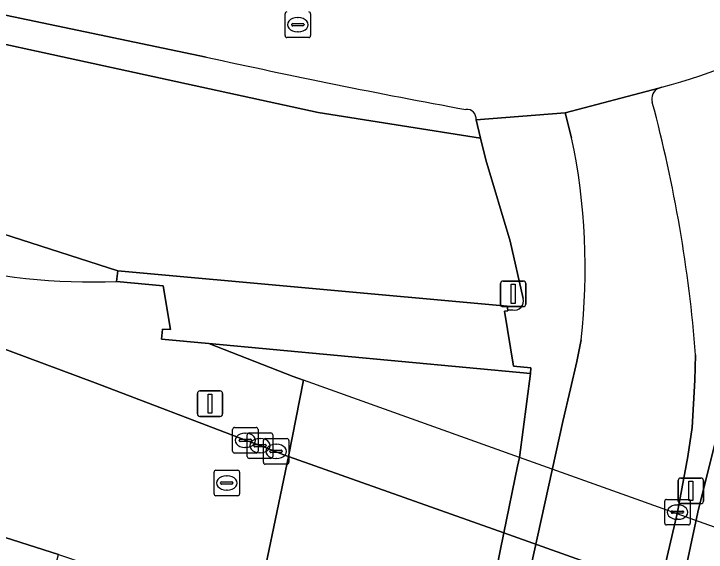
# Model space of a CAD drawing. Extents: x 155018 to 156648, y 383979 to 385733.
# Drawn here: x 155851.64 to 155878.76, y 385101.15 to 385122.23 of the extents above; entities that cross this region are included whole.
import ezdxf

# ---------------------------------------------------------------- set-up
doc = ezdxf.new("R2010")
doc.units = 0
for name, color, linetype in [('IMGEO_Berm_groen', 7, 'Continuous'), ('IMGEO_Dek', 7, 'Continuous'), ('IMGEO_Fietspad_gesloten', 7, 'Continuous'), ('IMGEO_Hek', 7, 'Continuous'), ('IMGEO_Kolk', 7, 'Continuous'), ('IMGEO_Lichtmast', 7, 'Continuous'), ('IMGEO_OVBaan_gesloten', 7, 'Continuous'), ('IMGEO_Portaal', 7, 'Continuous'), ('IMGEO_Rijbaan_lokaal_gesloten', 7, 'Continuous'), ('IMGEO_Rijbaan_regionaal_gesloten', 7, 'Continuous'), ('IMGEO_Rioolput', 7, 'Continuous'), ('IMGEO_Terreindeel_gesloten', 7, 'Continuous'), ('IMGEO_Verkeerseiland_open', 7, 'Continuous'), ('IMGEO_Voetpad_gesloten', 7, 'Continuous'), ('IMGEO_Voetpad_op_trap', 7, 'Continuous'), ('IMGEO_Voetpad_open', 7, 'Continuous')]:
    doc.layers.add(name, color=color, linetype=linetype)

msp = doc.modelspace()

# ---------------------------------------------------------------- linework, layer by layer
at = {"layer": 'IMGEO_Berm_groen'}
for points in [[(155820.471, 385126.841), (155793.713, 385133.374), (155792.593, 385133.129), (155795.804, 385132.138), (155847.019, 385114.952), (155855.706, 385112.163), (155870.826, 385110.796), (155870.967, 385110.783), (155870.989, 385110.626), (155871.17, 385110.634)], [(155855.666, 385111.75), (155855.706, 385112.163), (155847.019, 385114.952), (155795.804, 385132.138), (155792.593, 385133.129), (155793.713, 385133.374), (155820.471, 385126.841)], [(155829.589, 385125.086), (155840.154, 385123.471), (155863.563, 385118.363), (155869.924, 385117.358), (155869.748, 385118.074)], [(155859.172, 385120.536), (155843.508, 385123.815)], [(155871.598, 385111.084), (155871.081, 385113.33), (155870.133, 385116.506), (155869.924, 385117.358), (155863.563, 385118.363), (155840.154, 385123.471)], [(155857.414, 385086.366), (155851.13, 385089.012), (155843.569, 385092.029), (155824.383, 385102.093), (155787.919, 385119.623), (155789.086, 385120.396), (155815.152, 385110.769), (155846.703, 385099.318), (155852.071, 385096.699), (155852.313, 385097.033), (155853.393, 385101.055), (155849.486, 385102.305), (155842.697, 385104.676), (155823.436, 385111.506), (155807.095, 385117.321), (155806.213, 385114.849), (155802.516, 385116.137), (155803.429, 385118.62)]]:
    msp.add_lwpolyline(points, dxfattribs=at)
for centre, radius, start, end in [((155920.267, 385396.98), 283.115, 257.53781, 259.63884), ((155869.386, 385118.119), 0.365, 352.971, 95.8945), ((155854.675, 385135.596), 23.867, 255.2682, 272.3793), ((155871.242, 385110.994), 0.367, 258.6876, 14.1831)]:
    msp.add_arc(centre, radius, start, end, dxfattribs=at)
at = {"layer": 'IMGEO_Dek'}
msp.add_lwpolyline([(155894.416, 385096.56), (155885.855, 385099.685), (155881.564, 385101.251), (155878.867, 385102.214), (155875.475, 385103.424), (155871.444, 385104.863), (155862.98, 385107.883), (155862.396, 385104.903), (155861.06, 385098.456), (155860.448, 385095.487), (155868.874, 385092.49), (155872.992, 385091.025), (155876.411, 385089.809), (155878.914, 385088.918), (155883.325, 385087.35), (155886.887, 385086.083), (155892.169, 385084.049), (155892.799, 385083.806), (155899.131, 385081.128)], dxfattribs=at)
at = {"layer": 'IMGEO_Fietspad_gesloten'}
for points in [[(155876.906, 385119.32), (155873.244, 385118.351), (155873.492, 385117.373)], [(155873.862, 385109.465), (155873.698, 385108.62), (155873.451, 385107.545), (155873.152, 385106.266), (155869.753, 385090.845), (155869.499, 385090.048)], [(155877.639, 385102.719), (155878.044, 385104.903), (155878.209, 385106.036), (155878.316, 385107.889), (155878.347, 385108.883)], [(155873.056, 385087.761), (155875.057, 385091.634), (155877.639, 385102.719)]]:
    msp.add_lwpolyline(points, dxfattribs=at)
for centre, radius, start, end in [((155877.083, 385118.902), 0.454, 112.8781, 198.5564), ((155824.2, 385104.67), 54.311, 4.4486, 15.0327), ((155849.219, 385112.275), 24.803, 353.4957, 11.862)]:
    msp.add_arc(centre, radius, start, end, dxfattribs=at)
at = {"layer": 'IMGEO_Hek'}
for points in [[(155870.826, 385110.796), (155855.706, 385112.163)], [(155857.423, 385109.486), (155859.276, 385109.315)], [(155859.276, 385109.315), (155871.877, 385108.152)], [(155862.58, 385108.026), (155859.276, 385109.315)], [(155862.98, 385107.883), (155862.58, 385108.026)], [(155871.444, 385104.863), (155862.98, 385107.883)], [(155875.475, 385103.424), (155871.444, 385104.863)], [(155878.867, 385102.214), (155875.475, 385103.424)]]:
    msp.add_lwpolyline(points, dxfattribs=at)
at = {"layer": 'IMGEO_Kolk'}
for p, q in [((155860.206, 385105.106), (155860.206, 385105.958)), ((155860.281, 385106.032), (155861.133, 385106.032)), ((155861.207, 385105.958), (155861.207, 385105.106)), ((155860.694, 385105.812), (155860.719, 385105.812)), ((155860.783, 385104.896), (155860.783, 385105.748)), ((155860.858, 385105.822), (155861.71, 385105.822)), ((155861.784, 385105.748), (155861.784, 385104.896)), ((155860.465, 385105.526), (155860.465, 385105.538)), ((155860.903, 385105.489), (155860.505, 385105.489)), ((155860.508, 385105.575), (155860.906, 385105.575)), ((155860.949, 385105.538), (155860.949, 385105.526)), ((155861.085, 385105.365), (155861.483, 385105.365)), ((155861.271, 385105.602), (155861.296, 385105.602)), ((155861.413, 385104.671), (155861.413, 385105.523)), ((155861.488, 385105.597), (155862.34, 385105.597)), ((155861.901, 385105.377), (155861.926, 385105.377)), ((155862.414, 385105.523), (155862.414, 385104.671)), ((155860.717, 385105.252), (155860.692, 385105.252)), ((155861.042, 385105.316), (155861.042, 385105.328)), ((155861.48, 385105.279), (155861.082, 385105.279)), ((155861.526, 385105.328), (155861.526, 385105.316)), ((155861.672, 385105.091), (155861.672, 385105.103)), ((155861.715, 385105.14), (155862.113, 385105.14)), ((155862.156, 385105.103), (155862.156, 385105.091)), ((155861.133, 385105.032), (155860.281, 385105.032)), ((155861.71, 385104.822), (155860.858, 385104.822)), ((155861.294, 385105.042), (155861.269, 385105.042)), ((155862.11, 385105.054), (155861.712, 385105.054)), ((155861.924, 385104.817), (155861.899, 385104.817)), ((155862.34, 385104.597), (155861.488, 385104.597)), ((155877.213, 385103.219), (155878.065, 385103.219)), ((155877.138, 385102.293), (155877.138, 385103.145)), ((155877.626, 385102.999), (155877.651, 385102.999)), ((155878.139, 385103.145), (155878.139, 385102.293)), ((155877.397, 385102.713), (155877.397, 385102.725)), ((155877.835, 385102.676), (155877.437, 385102.676)), ((155877.44, 385102.762), (155877.838, 385102.762)), ((155877.881, 385102.725), (155877.881, 385102.713)), ((155877.649, 385102.439), (155877.624, 385102.439)), ((155878.065, 385102.219), (155877.213, 385102.219))]:
    msp.add_line(p, q, dxfattribs=at)
for points in [[(155860.206, 385105.106), (155860.206, 385105.958)], [(155860.281, 385106.032), (155861.133, 385106.032)], [(155861.207, 385105.958), (155861.207, 385105.106)], [(155860.783, 385104.896), (155860.783, 385105.748)], [(155860.858, 385105.822), (155861.71, 385105.822)], [(155861.784, 385105.748), (155861.784, 385104.896)], [(155861.413, 385104.671), (155861.413, 385105.523)], [(155861.488, 385105.597), (155862.34, 385105.597)], [(155862.414, 385105.523), (155862.414, 385104.671)], [(155861.133, 385105.032), (155860.281, 385105.032)], [(155861.71, 385104.822), (155860.858, 385104.822)], [(155862.34, 385104.597), (155861.488, 385104.597)], [(155877.213, 385103.219), (155878.065, 385103.219)], [(155877.138, 385102.293), (155877.138, 385103.145)], [(155878.139, 385103.145), (155878.139, 385102.293)], [(155878.065, 385102.219), (155877.213, 385102.219)]]:
    msp.add_lwpolyline(points, dxfattribs=at)
for centre, radius, start, end in [((155860.283, 385105.956), 0.0765, 91.552, 178.448), ((155860.283, 385105.956), 0.0765, 91.552, 178.448), ((155861.131, 385105.956), 0.0765, 1.552, 88.448), ((155861.131, 385105.956), 0.0765, 1.552, 88.448), ((155860.86, 385105.746), 0.0765, 91.552, 178.448), ((155860.86, 385105.746), 0.0765, 91.552, 178.448), ((155861.708, 385105.746), 0.0765, 1.552, 88.448), ((155861.708, 385105.746), 0.0765, 1.552, 88.448), ((155860.505, 385105.535), 0.0403, 85.8775, 175.7526), ((155860.502, 385105.525), 0.0366, 178.938, 274.7102), ((155860.906, 385105.532), 0.043, 264.8664, 352.4533), ((155860.91, 385105.537), 0.0386, 1.7309, 96.639), ((155861.082, 385105.325), 0.0403, 85.8775, 175.7526), ((155861.49, 385105.521), 0.0765, 91.552, 178.448), ((155861.49, 385105.521), 0.0765, 91.552, 178.448), ((155861.487, 385105.327), 0.0386, 1.7309, 96.639), ((155862.338, 385105.521), 0.0765, 1.552, 88.448), ((155862.338, 385105.521), 0.0765, 1.552, 88.448), ((155860.283, 385105.108), 0.0765, 181.552, 268.448), ((155860.283, 385105.108), 0.0765, 181.552, 268.448), ((155861.079, 385105.315), 0.0366, 178.938, 274.7102), ((155861.131, 385105.108), 0.0765, 271.552, 358.448), ((155861.131, 385105.108), 0.0765, 271.552, 358.448), ((155861.483, 385105.322), 0.043, 264.8664, 352.4533), ((155861.712, 385105.1), 0.0403, 85.8775, 175.7526), ((155861.709, 385105.09), 0.0366, 178.938, 274.7102), ((155862.113, 385105.097), 0.043, 264.8664, 352.4533), ((155862.117, 385105.102), 0.0386, 1.7309, 96.639), ((155860.86, 385104.898), 0.0765, 181.552, 268.448), ((155860.86, 385104.898), 0.0765, 181.552, 268.448), ((155861.708, 385104.898), 0.0765, 271.552, 358.448), ((155861.708, 385104.898), 0.0765, 271.552, 358.448), ((155861.49, 385104.673), 0.0765, 181.552, 268.448), ((155861.49, 385104.673), 0.0765, 181.552, 268.448), ((155862.338, 385104.673), 0.0765, 271.552, 358.448), ((155862.338, 385104.673), 0.0765, 271.552, 358.448), ((155877.215, 385103.143), 0.0765, 91.552, 178.448), ((155877.215, 385103.143), 0.0765, 91.552, 178.448), ((155878.063, 385103.143), 0.0765, 1.552, 88.448), ((155878.063, 385103.143), 0.0765, 1.552, 88.448), ((155877.437, 385102.722), 0.0403, 85.8775, 175.7526), ((155877.434, 385102.712), 0.0366, 178.938, 274.7102), ((155877.838, 385102.719), 0.043, 264.8664, 352.4533), ((155877.842, 385102.724), 0.0386, 1.7309, 96.639), ((155877.215, 385102.295), 0.0765, 181.552, 268.448), ((155877.215, 385102.295), 0.0765, 181.552, 268.448), ((155878.063, 385102.295), 0.0765, 271.552, 358.448), ((155878.063, 385102.295), 0.0765, 271.552, 358.448)]:
    msp.add_arc(centre, radius, start, end, dxfattribs=at)
for centre, major_axis, ratio, start_param, end_param in [((155860.693, 385105.532), (-0.387, 0.002), 0.722429, 4.712389, 7.853982), ((155860.718, 385105.532), (-0.39, 0.002), 0.717154, 1.570796, 4.712389), ((155861.27, 385105.322), (-0.387, 0.002), 0.722429, 4.712389, 7.853982), ((155861.295, 385105.322), (-0.39, 0.002), 0.717154, 1.570796, 4.712389), ((155861.9, 385105.097), (-0.387, 0.002), 0.722429, 4.712389, 7.853982), ((155861.925, 385105.097), (-0.39, 0.002), 0.717154, 1.570796, 4.712389), ((155877.625, 385102.719), (-0.387, 0.002), 0.722429, 4.712389, 7.853982), ((155877.65, 385102.719), (-0.39, 0.002), 0.717154, 1.570796, 4.712389)]:
    msp.add_ellipse(centre, major_axis=major_axis, ratio=ratio, start_param=start_param, end_param=end_param, dxfattribs=at)
at = {"layer": 'IMGEO_Lichtmast'}
for p, q in [((155870.705, 385110.865), (155870.705, 385111.665)), ((155870.705, 385111.665), (155870.705, 385110.865)), ((155870.805, 385111.765), (155871.595, 385111.765)), ((155871.595, 385111.765), (155870.805, 385111.765)), ((155871.695, 385111.665), (155871.695, 385110.865)), ((155871.695, 385110.865), (155871.695, 385111.665)), ((155871.595, 385110.765), (155870.805, 385110.765)), ((155870.805, 385110.765), (155871.595, 385110.765)), ((155858.829, 385106.563), (155858.829, 385107.363)), ((155858.829, 385107.363), (155858.829, 385106.563)), ((155858.929, 385107.463), (155859.719, 385107.463)), ((155859.719, 385107.463), (155858.929, 385107.463)), ((155859.819, 385107.363), (155859.819, 385106.563)), ((155859.819, 385106.563), (155859.819, 385107.363)), ((155859.719, 385106.463), (155858.929, 385106.463)), ((155858.929, 385106.463), (155859.719, 385106.463))]:
    msp.add_line(p, q, dxfattribs=at)
for points in [[(155871.125, 385111.64), (155871.275, 385111.64), (155871.275, 385110.89), (155871.125, 385110.89), (155871.125, 385111.64)], [(155859.249, 385107.338), (155859.399, 385107.338), (155859.399, 385106.588), (155859.249, 385106.588), (155859.249, 385107.338)]]:
    msp.add_lwpolyline(points, dxfattribs=at)
for centre, start, end in [((155870.805, 385111.665), 90, 180), ((155870.805, 385111.665), 90, 180), ((155871.595, 385111.665), 0, 90), ((155871.595, 385111.665), 360, 90), ((155870.805, 385110.865), 180, 270), ((155870.805, 385110.865), 180, 270), ((155871.595, 385110.865), 270, 0), ((155871.595, 385110.865), 270, 0), ((155858.929, 385107.363), 90, 180), ((155858.929, 385107.363), 90, 180), ((155859.719, 385107.363), 0, 90), ((155859.719, 385107.363), 360, 90), ((155858.929, 385106.563), 180, 270), ((155858.929, 385106.563), 180, 270), ((155859.719, 385106.563), 270, 0), ((155859.719, 385106.563), 270, 0)]:
    msp.add_arc(centre, 0.1, start, end, dxfattribs=at)
at = {"layer": 'IMGEO_OVBaan_gesloten'}
for points in [[(155807.095, 385117.321), (155823.436, 385111.506), (155842.697, 385104.676), (155849.486, 385102.305), (155853.393, 385101.055), (155857.729, 385099.594), (155859.38, 385099.029), (155859.924, 385098.834), (155860.364, 385098.691), (155860.826, 385098.54), (155861.06, 385098.456), (155862.396, 385104.903), (155862.217, 385104.966), (155861.726, 385105.159), (155861.284, 385105.323), (155860.708, 385105.533), (155854.83, 385107.776), (155850.149, 385109.513), (155825.054, 385118.41), (155804.872, 385125.581)], [(155894.456, 385093.426), (155893.806, 385093.659), (155885.181, 385096.756), (155880.903, 385098.332), (155878.351, 385099.238), (155874.981, 385100.434), (155870.84, 385101.905), (155862.396, 385104.903), (155861.06, 385098.456), (155869.52, 385095.437), (155873.677, 385093.954), (155877.018, 385092.761), (155879.515, 385091.87), (155883.861, 385090.319), (155888.962, 385088.499), (155892.605, 385087.024), (155898.912, 385084.471)]]:
    msp.add_lwpolyline(points, dxfattribs=at)
at = {"layer": 'IMGEO_Portaal'}
for p, q in [((155877.767, 385104.052), (155878.557, 385104.052)), ((155878.557, 385104.052), (155877.767, 385104.052)), ((155877.667, 385103.152), (155877.667, 385103.952)), ((155877.667, 385103.952), (155877.667, 385103.152)), ((155878.657, 385103.952), (155878.657, 385103.152)), ((155878.657, 385103.152), (155878.657, 385103.952)), ((155878.557, 385103.052), (155877.767, 385103.052)), ((155877.767, 385103.052), (155878.557, 385103.052))]:
    msp.add_line(p, q, dxfattribs=at)
msp.add_lwpolyline([(155878.087, 385103.927), (155878.237, 385103.927), (155878.237, 385103.177), (155878.087, 385103.177), (155878.087, 385103.927)], dxfattribs=at)
for centre, start, end in [((155877.767, 385103.952), 90, 180), ((155877.767, 385103.952), 90, 180), ((155878.557, 385103.952), 0, 90), ((155878.557, 385103.952), 360, 90), ((155877.767, 385103.152), 180, 270), ((155877.767, 385103.152), 180, 270), ((155878.557, 385103.152), 270, 0), ((155878.557, 385103.152), 270, 0)]:
    msp.add_arc(centre, 0.1, start, end, dxfattribs=at)
at = {"layer": 'IMGEO_Rijbaan_lokaal_gesloten'}
for points in [[(155843.508, 385123.815), (155859.172, 385120.536)], [(155869.748, 385118.074), (155873.244, 385118.351), (155876.906, 385119.32), (155877.03, 385119.353)]]:
    msp.add_lwpolyline(points, dxfattribs=at)
for centre, radius, start, end in [((155870.998, 385142.095), 23.529, 284.8546, 299.937), ((155920.267, 385396.98), 283.115, 257.53781, 259.63884), ((155869.386, 385118.119), 0.365, 352.971, 95.8945)]:
    msp.add_arc(centre, radius, start, end, dxfattribs=at)
at = {"layer": 'IMGEO_Rijbaan_regionaal_gesloten'}
msp.add_lwpolyline([(155880.326, 385110.012), (155879.648, 385107.538), (155879.009, 385105.033), (155878.437, 385102.721), (155877.074, 385096.365), (155875.053, 385086.676), (155874.943, 385086.143), (155874.593, 385083.684), (155874.009, 385079.461), (155874, 385079.397), (155873.471, 385074.506), (155872.348, 385055.272), (155872.104, 385048.383), (155871.818, 385040.672), (155871.697, 385036.983)], dxfattribs=at)
at = {"layer": 'IMGEO_Rioolput'}
for p, q in [((155862.264, 385121.374), (155862.264, 385122.226)), ((155863.265, 385122.226), (155863.265, 385121.374)), ((155862.752, 385122.08), (155862.777, 385122.08)), ((155862.523, 385121.794), (155862.523, 385121.806)), ((155862.961, 385121.757), (155862.563, 385121.757)), ((155862.566, 385121.843), (155862.964, 385121.843)), ((155863.007, 385121.806), (155863.007, 385121.794)), ((155862.775, 385121.52), (155862.75, 385121.52)), ((155863.191, 385121.3), (155862.339, 385121.3)), ((155859.481, 385103.435), (155859.481, 385104.287)), ((155859.556, 385104.361), (155860.408, 385104.361)), ((155860.482, 385104.287), (155860.482, 385103.435)), ((155859.969, 385104.141), (155859.994, 385104.141)), ((155859.74, 385103.855), (155859.74, 385103.867)), ((155860.178, 385103.818), (155859.78, 385103.818)), ((155859.783, 385103.904), (155860.181, 385103.904)), ((155860.224, 385103.867), (155860.224, 385103.855)), ((155859.992, 385103.581), (155859.967, 385103.581)), ((155860.408, 385103.361), (155859.556, 385103.361))]:
    msp.add_line(p, q, dxfattribs=at)
for points in [[(155862.264, 385121.374), (155862.264, 385122.226)], [(155863.265, 385122.226), (155863.265, 385121.374)], [(155863.191, 385121.3), (155862.339, 385121.3)], [(155859.481, 385103.435), (155859.481, 385104.287)], [(155859.556, 385104.361), (155860.408, 385104.361)], [(155860.482, 385104.287), (155860.482, 385103.435)], [(155860.408, 385103.361), (155859.556, 385103.361)]]:
    msp.add_lwpolyline(points, dxfattribs=at)
for centre, radius, start, end in [((155862.341, 385122.224), 0.0765, 91.552, 178.448), ((155862.341, 385122.224), 0.0765, 91.552, 178.448), ((155863.189, 385122.224), 0.0765, 1.552, 88.448), ((155863.189, 385122.224), 0.0765, 1.552, 88.448), ((155862.563, 385121.803), 0.0403, 85.8775, 175.7526), ((155862.56, 385121.793), 0.0366, 178.938, 274.7102), ((155862.964, 385121.8), 0.043, 264.8664, 352.4533), ((155862.968, 385121.805), 0.0386, 1.7309, 96.639), ((155862.341, 385121.376), 0.0765, 181.552, 268.448), ((155862.341, 385121.376), 0.0765, 181.552, 268.448), ((155863.189, 385121.376), 0.0765, 271.552, 358.448), ((155863.189, 385121.376), 0.0765, 271.552, 358.448), ((155859.558, 385104.285), 0.0765, 91.552, 178.448), ((155859.558, 385104.285), 0.0765, 91.552, 178.448), ((155860.406, 385104.285), 0.0765, 1.552, 88.448), ((155860.406, 385104.285), 0.0765, 1.552, 88.448), ((155859.78, 385103.864), 0.0403, 85.8775, 175.7526), ((155859.777, 385103.854), 0.0366, 178.938, 274.7102), ((155860.181, 385103.861), 0.043, 264.8664, 352.4533), ((155860.185, 385103.866), 0.0386, 1.7309, 96.639), ((155859.558, 385103.437), 0.0765, 181.552, 268.448), ((155859.558, 385103.437), 0.0765, 181.552, 268.448), ((155860.406, 385103.437), 0.0765, 271.552, 358.448), ((155860.406, 385103.437), 0.0765, 271.552, 358.448)]:
    msp.add_arc(centre, radius, start, end, dxfattribs=at)
for centre, major_axis, ratio, start_param, end_param in [((155862.751, 385121.8), (-0.387, 0.002), 0.722429, 4.712389, 7.853982), ((155862.776, 385121.8), (-0.39, 0.002), 0.717154, 1.570796, 4.712389), ((155859.968, 385103.861), (-0.387, 0.002), 0.722429, 4.712389, 7.853982), ((155859.993, 385103.861), (-0.39, 0.002), 0.717154, 1.570796, 4.712389)]:
    msp.add_ellipse(centre, major_axis=major_axis, ratio=ratio, start_param=start_param, end_param=end_param, dxfattribs=at)
at = {"layer": 'IMGEO_Terreindeel_gesloten'}
msp.add_lwpolyline([(155870.84, 385101.905), (155871.374, 385104.518), (155871.444, 385104.863), (155871.877, 385108.152), (155859.276, 385109.315), (155862.58, 385108.026), (155862.98, 385107.883), (155862.396, 385104.903), (155861.06, 385098.456), (155860.448, 385095.487), (155860.014, 385095.641), (155856.641, 385096.841), (155856.609, 385096.685), (155867.151, 385089.622), (155868.874, 385092.49), (155868.95, 385092.836), (155869.52, 385095.437)], close=True, dxfattribs=at)
at = {"layer": 'IMGEO_Verkeerseiland_open'}
for points in [[(155877.03, 385119.353), (155876.906, 385119.32)], [(155874.943, 385086.143), (155875.053, 385086.676), (155877.074, 385096.365), (155878.437, 385102.721), (155879.009, 385105.033), (155879.648, 385107.538), (155880.326, 385110.012)], [(155878.347, 385108.883), (155878.316, 385107.889), (155878.209, 385106.036), (155878.044, 385104.903), (155877.639, 385102.719), (155875.057, 385091.634), (155873.056, 385087.761)]]:
    msp.add_lwpolyline(points, dxfattribs=at)
for centre, radius, start, end in [((155870.998, 385142.095), 23.529, 284.8546, 299.937), ((155877.083, 385118.902), 0.454, 112.8781, 198.5564), ((155824.2, 385104.67), 54.311, 4.4486, 15.0327)]:
    msp.add_arc(centre, radius, start, end, dxfattribs=at)
at = {"layer": 'IMGEO_Voetpad_gesloten'}
for points in [[(155785.696, 385134.889), (155785.21, 385135.062), (155785.488, 385135.909), (155783.035, 385136.5), (155782.136, 385133.64), (155793.16, 385129.736), (155804.872, 385125.581), (155825.054, 385118.41), (155850.149, 385109.513), (155854.83, 385107.776), (155860.708, 385105.533), (155861.284, 385105.323), (155861.726, 385105.159), (155862.217, 385104.966), (155862.396, 385104.903), (155862.98, 385107.883), (155862.58, 385108.026), (155859.276, 385109.315), (155857.423, 385109.486), (155857.459, 385109.888), (155857.777, 385109.872), (155857.489, 385111.575), (155855.666, 385111.75)], [(155894.416, 385096.56), (155885.855, 385099.685), (155881.564, 385101.251), (155878.867, 385102.214), (155875.475, 385103.424), (155871.444, 385104.863), (155862.98, 385107.883), (155862.396, 385104.903), (155870.84, 385101.905), (155874.981, 385100.434), (155878.351, 385099.238), (155880.903, 385098.332), (155885.181, 385096.756), (155893.806, 385093.659), (155894.456, 385093.426)]]:
    msp.add_lwpolyline(points, dxfattribs=at)
msp.add_arc((155854.675, 385135.596), 23.867, 255.2682, 272.3793, dxfattribs=at)
at = {"layer": 'IMGEO_Voetpad_op_trap'}
msp.add_lwpolyline([(155870.867, 385110.589), (155870.994, 385110.594), (155870.989, 385110.626), (155870.967, 385110.783), (155870.826, 385110.796), (155855.706, 385112.163), (155855.666, 385111.75), (155857.489, 385111.575), (155857.777, 385109.872), (155857.459, 385109.888), (155857.423, 385109.486), (155859.276, 385109.315), (155871.877, 385108.152), (155871.891, 385108.365), (155871.213, 385108.433)], close=True, dxfattribs=at)
at = {"layer": 'IMGEO_Voetpad_open'}
for points in [[(155873.492, 385117.373), (155873.244, 385118.351), (155869.748, 385118.074), (155869.924, 385117.358), (155870.133, 385116.506), (155871.081, 385113.33), (155871.598, 385111.084)], [(155871.17, 385110.634), (155870.989, 385110.626), (155870.994, 385110.594), (155870.867, 385110.589), (155871.213, 385108.433), (155871.891, 385108.365), (155871.877, 385108.152), (155871.444, 385104.863), (155871.374, 385104.518), (155870.84, 385101.905), (155869.52, 385095.437), (155868.95, 385092.836), (155868.874, 385092.49), (155867.151, 385089.622), (155867.028, 385089.46), (155866.449, 385089.852), (155864.826, 385088.383), (155864.934, 385088.291), (155865.11, 385088.039)], [(155869.499, 385090.048), (155869.753, 385090.845), (155873.152, 385106.266), (155873.451, 385107.545), (155873.698, 385108.62), (155873.862, 385109.465)]]:
    msp.add_lwpolyline(points, dxfattribs=at)
for centre, radius, start, end in [((155849.219, 385112.275), 24.803, 353.4957, 11.862), ((155871.242, 385110.994), 0.367, 258.6876, 14.1831)]:
    msp.add_arc(centre, radius, start, end, dxfattribs=at)

doc.saveas('drawing.dxf')
